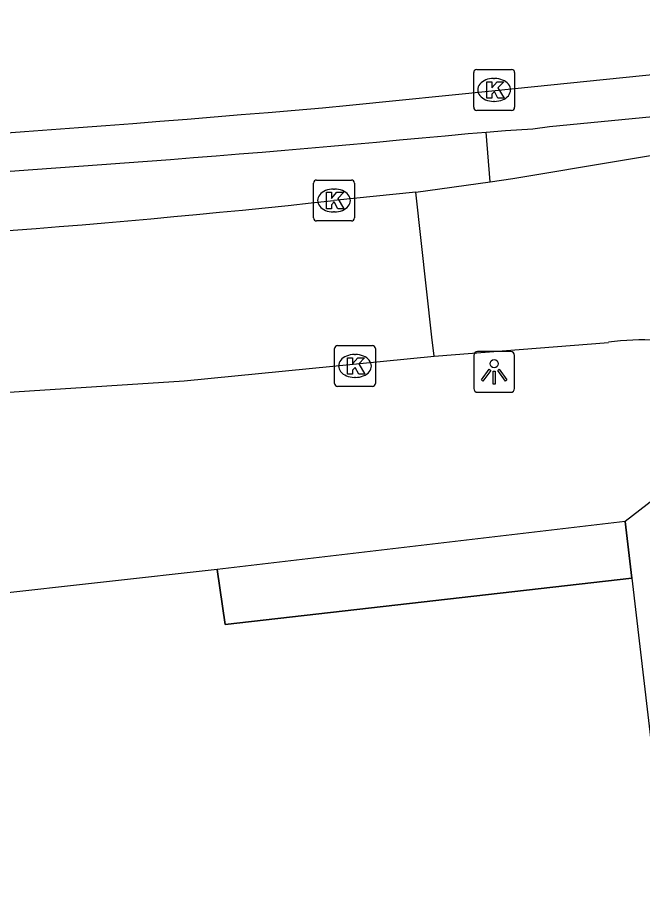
# Model space of a CAD drawing. Extents: x 160379 to 161131, y 383940 to 384849.
# Drawn here: x 160596.47 to 160611.75, y 384776.53 to 384798.03 of the extents above; entities that cross this region are included whole.
import ezdxf

# ---------------------------------------------------------------- set-up
doc = ezdxf.new("R2010")
doc.units = 0
for name, color, linetype in [('IMGEO_Berm_open', 7, 'Continuous'), ('IMGEO_Kolk', 7, 'Continuous'), ('IMGEO_Lichtpunt', 7, 'Continuous'), ('IMGEO_Pand', 7, 'Continuous'), ('IMGEO_Pand_overbouw', 7, 'Continuous'), ('IMGEO_Rijbaan_lokaal_gesloten', 7, 'Continuous'), ('IMGEO_Rijbaan_lokaal_open', 7, 'Continuous'), ('IMGEO_Rijbaan_regionaal_gesloten', 7, 'Continuous'), ('IMGEO_Voetpad_open', 7, 'Continuous')]:
    doc.layers.add(name, color=color, linetype=linetype)

msp = doc.modelspace()

# ---------------------------------------------------------------- linework, layer by layer
at = {"layer": 'IMGEO_Berm_open'}
for points in [[(160607.93, 384795.227), (160608.402, 384795.267), (160609.075, 384795.305), (160609.483, 384795.362), (160612.516, 384795.652)], [(160607.489, 384795.189), (160607.93, 384795.227)], [(160608.027, 384794.01), (160607.93, 384795.227)]]:
    msp.add_lwpolyline(points, dxfattribs=at)
msp.add_arc((160568.889, 385197.771), 404.428, 272.9287, 275.47678, dxfattribs=at)
at = {"layer": 'IMGEO_Kolk'}
for p, q in [((160607.626, 384795.831), (160607.626, 384796.683)), ((160607.701, 384796.757), (160608.553, 384796.757)), ((160608.627, 384796.683), (160608.627, 384795.831)), ((160608.114, 384796.537), (160608.139, 384796.537)), ((160608.137, 384795.977), (160608.112, 384795.977)), ((160608.553, 384795.757), (160607.701, 384795.757)), ((160603.783, 384794.052), (160604.635, 384794.052)), ((160603.708, 384793.126), (160603.708, 384793.978)), ((160604.196, 384793.832), (160604.221, 384793.832)), ((160604.709, 384793.978), (160604.709, 384793.126)), ((160604.219, 384793.272), (160604.194, 384793.272)), ((160604.635, 384793.052), (160603.783, 384793.052)), ((160604.221, 384789.079), (160604.221, 384789.931)), ((160604.296, 384790.005), (160605.148, 384790.005)), ((160605.222, 384789.931), (160605.222, 384789.079)), ((160604.709, 384789.785), (160604.734, 384789.785)), ((160604.732, 384789.225), (160604.707, 384789.225)), ((160605.148, 384789.005), (160604.296, 384789.005))]:
    msp.add_line(p, q, dxfattribs=at)
for points in [[(160607.626, 384795.831), (160607.626, 384796.683)], [(160607.701, 384796.757), (160608.553, 384796.757)], [(160608.627, 384796.683), (160608.627, 384795.831)], [(160607.947, 384796.457), (160608.07, 384796.457), (160608.07, 384796.306), (160608.2, 384796.457), (160608.364, 384796.457), (160608.218, 384796.306), (160608.371, 384796.057), (160608.219, 384796.057), (160608.134, 384796.221), (160608.07, 384796.154), (160608.07, 384796.057), (160607.947, 384796.057), (160607.947, 384796.457)], [(160608.553, 384795.757), (160607.701, 384795.757)], [(160603.783, 384794.052), (160604.635, 384794.052)], [(160603.708, 384793.126), (160603.708, 384793.978)], [(160604.709, 384793.978), (160604.709, 384793.126)], [(160604.029, 384793.752), (160604.152, 384793.752), (160604.152, 384793.601), (160604.282, 384793.752), (160604.446, 384793.752), (160604.3, 384793.601), (160604.453, 384793.352), (160604.301, 384793.352), (160604.216, 384793.516), (160604.152, 384793.449), (160604.152, 384793.352), (160604.029, 384793.352), (160604.029, 384793.752)], [(160604.635, 384793.052), (160603.783, 384793.052)], [(160604.221, 384789.079), (160604.221, 384789.931)], [(160604.296, 384790.005), (160605.148, 384790.005)], [(160605.222, 384789.931), (160605.222, 384789.079)], [(160604.542, 384789.705), (160604.665, 384789.705), (160604.665, 384789.554), (160604.795, 384789.705), (160604.959, 384789.705), (160604.813, 384789.554), (160604.966, 384789.305), (160604.814, 384789.305), (160604.729, 384789.469), (160604.665, 384789.402), (160604.665, 384789.305), (160604.542, 384789.305), (160604.542, 384789.705)], [(160605.148, 384789.005), (160604.296, 384789.005)]]:
    msp.add_lwpolyline(points, dxfattribs=at)
for centre, start, end in [((160607.703, 384796.681), 91.552, 178.448), ((160607.703, 384796.681), 91.552, 178.448), ((160608.551, 384796.681), 1.552, 88.448), ((160608.551, 384796.681), 1.552, 88.448), ((160607.703, 384795.833), 181.552, 268.448), ((160607.703, 384795.833), 181.552, 268.448), ((160608.551, 384795.833), 271.552, 358.448), ((160608.551, 384795.833), 271.552, 358.448), ((160603.785, 384793.976), 91.552, 178.448), ((160603.785, 384793.976), 91.552, 178.448), ((160604.633, 384793.976), 1.552, 88.448), ((160604.633, 384793.976), 1.552, 88.448), ((160603.785, 384793.128), 181.552, 268.448), ((160603.785, 384793.128), 181.552, 268.448), ((160604.633, 384793.128), 271.552, 358.448), ((160604.633, 384793.128), 271.552, 358.448), ((160604.298, 384789.929), 91.552, 178.448), ((160604.298, 384789.929), 91.552, 178.448), ((160605.146, 384789.929), 1.552, 88.448), ((160605.146, 384789.929), 1.552, 88.448), ((160604.298, 384789.081), 181.552, 268.448), ((160604.298, 384789.081), 181.552, 268.448), ((160605.146, 384789.081), 271.552, 358.448), ((160605.146, 384789.081), 271.552, 358.448)]:
    msp.add_arc(centre, 0.0765, start, end, dxfattribs=at)
for centre, major_axis, ratio, start_param, end_param in [((160608.113, 384796.257), (-0.387, 0.002), 0.722429, 4.712389, 7.853982), ((160608.138, 384796.257), (-0.39, 0.002), 0.717154, 1.570796, 4.712389), ((160604.195, 384793.552), (-0.387, 0.002), 0.722429, 4.712389, 7.853982), ((160604.22, 384793.552), (-0.39, 0.002), 0.717154, 1.570796, 4.712389), ((160604.708, 384789.505), (-0.387, 0.002), 0.722429, 4.712389, 7.853982), ((160604.733, 384789.505), (-0.39, 0.002), 0.717154, 1.570796, 4.712389)]:
    msp.add_ellipse(centre, major_axis=major_axis, ratio=ratio, start_param=start_param, end_param=end_param, dxfattribs=at)
at = {"layer": 'IMGEO_Lichtpunt'}
for p, q in [((160607.629, 384789.762), (160607.629, 384788.955)), ((160607.629, 384789.762), (160607.629, 384788.955)), ((160608.531, 384789.857), (160607.723, 384789.857)), ((160608.531, 384789.857), (160607.723, 384789.857)), ((160608.625, 384788.955), (160608.625, 384789.762)), ((160608.625, 384788.955), (160608.625, 384789.762)), ((160607.723, 384788.861), (160608.531, 384788.861)), ((160607.723, 384788.861), (160608.531, 384788.861))]:
    msp.add_line(p, q, dxfattribs=at)
for points in [[(160608.003, 384789.426), (160608.042, 384789.398), (160607.854, 384789.136), (160607.816, 384789.163), (160608.003, 384789.426)], [(160608.105, 384789.378), (160608.152, 384789.378), (160608.152, 384789.056), (160608.105, 384789.056), (160608.105, 384789.378)], [(160608.215, 384789.398), (160608.253, 384789.425), (160608.44, 384789.163), (160608.401, 384789.135), (160608.215, 384789.398)]]:
    msp.add_lwpolyline(points, dxfattribs=at)
msp.add_circle((160608.128, 384789.56), 0.0994, dxfattribs=at)
for centre, start, end in [((160607.723, 384789.762), 90, 180), ((160607.723, 384789.762), 90, 180), ((160608.531, 384789.762), 0, 90), ((160608.531, 384789.762), 0, 90), ((160607.723, 384788.955), 180, 270), ((160607.723, 384788.955), 180, 270), ((160608.531, 384788.955), 270, 0), ((160608.531, 384788.955), 270, 360)]:
    msp.add_arc(centre, 0.0946, start, end, dxfattribs=at)
at = {"layer": 'IMGEO_Pand'}
for points in [[(160601.35, 384784.528), (160595.778, 384783.905)], [(160611.498, 384784.319), (160601.543, 384783.18), (160601.35, 384784.528)], [(160611.498, 384784.319), (160615.089, 384753.605)]]:
    msp.add_lwpolyline(points, dxfattribs=at)
at = {"layer": 'IMGEO_Pand_overbouw'}
msp.add_lwpolyline([(160611.498, 384784.319), (160611.336, 384785.699), (160601.35, 384784.528), (160601.543, 384783.18)], close=True, dxfattribs=at)
at = {"layer": 'IMGEO_Rijbaan_lokaal_gesloten'}
for points in [[(160606.215, 384793.754), (160604.209, 384793.552)], [(160590.824, 384788.514), (160600.54, 384789.142), (160606.657, 384789.746)]]:
    msp.add_lwpolyline(points, dxfattribs=at)
msp.add_arc((160577.61, 385038.042), 245.933, 272.01212, 276.20898, dxfattribs=at)
at = {"layer": 'IMGEO_Rijbaan_lokaal_open'}
for points in [[(160608.027, 384794.01), (160608.587, 384794.089), (160627.213, 384797.208)], [(160606.215, 384793.754), (160608.027, 384794.01)], [(160606.657, 384789.746), (160606.604, 384790.212), (160606.215, 384793.754)], [(160606.657, 384789.746), (160610.921, 384790.083)]]:
    msp.add_lwpolyline(points, dxfattribs=at)
msp.add_arc((160611.729, 384784.561), 5.581, 49.4905, 98.3219, dxfattribs=at)
at = {"layer": 'IMGEO_Rijbaan_regionaal_gesloten'}
msp.add_lwpolyline([(160604.587, 384795.881), (160608.149, 384796.243), (160625.691, 384798.026)], dxfattribs=at)
msp.add_arc((160560, 385299.674), 505.763, 272.6483, 275.05763, dxfattribs=at)
at = {"layer": 'IMGEO_Voetpad_open'}
for points in [[(160615.354, 384788.804), (160611.336, 384785.699)], [(160611.336, 384785.699), (160601.35, 384784.528)], [(160611.336, 384785.699), (160611.498, 384784.319)]]:
    msp.add_lwpolyline(points, dxfattribs=at)

doc.saveas('drawing.dxf')
